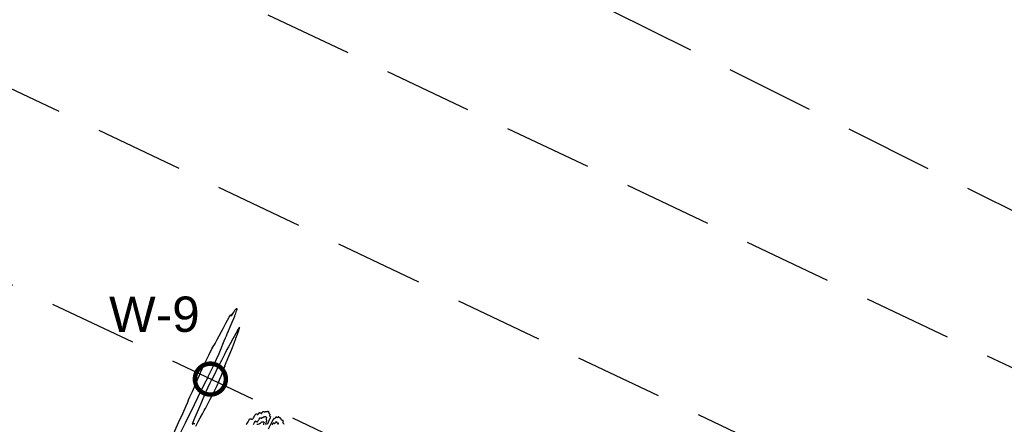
# Model space of a CAD drawing. Extents: x 3249832 to 3255657, y 13789405 to 13793316.
# Tile 649 of 656: x 3252263 to 3252820, y 13792162 to 13792391. Entities that reach past the tile are written whole.
import ezdxf

# ---------------------------------------------------------------- set-up
doc = ezdxf.new("R2010")
doc.units = 0
doc.header["$LTSCALE"] = 100
doc.header["$MEASUREMENT"] = 0
doc.linetypes.add('DASHED', pattern=[0.75, 0.5, -0.25])
for name, color, linetype in [('GRATIO_03231_CON', 1, 'CONTINUOUS'), ('PLAN', 7, 'CONTINUOUS'), ('TARGETS_EAST', 7, 'CONTINUOUS'), ('TARGETS_WEST', 7, 'CONTINUOUS')]:
    doc.layers.add(name, color=color, linetype=linetype)
doc.styles.add('Gratio_032316_contours$0$symbol', font='symbol.shx')
doc.styles.get("Standard").update_dxf_attribs({"font": 'arial.ttf'})
doc.linetypes.add('Gratio_032316_contours$0$DEPRESSION', pattern='A,0.3,["%",Gratio_032316_contours$0$symbol,S=0.05,R=180,X=0,Y=0],0.0001', length=0.3001)

# ---------------------------------------------------------------- blocks, each defined once
blk = doc.blocks.new('Gratio_032316_contours')
at = {"layer": 'GRATIO_03231_CON', "color": 5, "linetype": 'Gratio_032316_contours$0$DEPRESSION', "flags": 128}
blk.add_lwpolyline([(3252344.48, 13792140.37), (3252343.8, 13792139.16), (3252343.34, 13792138.4), (3252343.17, 13792138.22), (3252343.3, 13792138.69), (3252343.64, 13792139.63), (3252344.06, 13792140.76), (3252344.48, 13792141.91), (3252345, 13792143.33), (3252345.8, 13792145.34), (3252346.93, 13792148.11), (3252348.15, 13792151.08), (3252349.13, 13792153.52), (3252349.65, 13792154.89), (3252349.78, 13792155.4), (3252349.72, 13792155.47), (3252349.67, 13792155.57), (3252349.97, 13792156.43), (3252351.01, 13792158.85), (3252352.95, 13792163.24), (3252355.24, 13792168.36), (3252357.13, 13792172.59), (3252358.11, 13792174.82), (3252358.61, 13792176.03), (3252359.32, 13792177.68), (3252360.72, 13792180.83), (3252362.42, 13792184.68), (3252363.87, 13792188.03), (3252364.67, 13792190.03), (3252365.25, 13792191.49), (3252366.19, 13792193.6), (3252367.92, 13792197.16), (3252369.99, 13792201.32), (3252371.77, 13792204.84), (3252372.79, 13792206.8), (3252373.18, 13792207.5), (3252373.26, 13792207.57), (3252373.26, 13792207.52), (3252373.23, 13792207.41), (3252373.15, 13792207.21), (3252373.05, 13792206.96), (3252373.12, 13792207.03), (3252373.6, 13792207.88), (3252374.62, 13792209.78), (3252375.94, 13792212.25), (3252377.21, 13792214.65), (3252378.16, 13792216.48), (3252378.92, 13792217.94), (3252379.69, 13792219.43), (3252380.62, 13792221.16), (3252381.52, 13792222.8), (3252382.17, 13792223.89), (3252382.41, 13792224.11), (3252382.41, 13792223.84), (3252382.42, 13792223.63), (3252382.62, 13792223.86), (3252382.9, 13792224.28), (3252383.07, 13792224.48), (3252383, 13792224.2), (3252382.88, 13792223.8), (3252382.97, 13792223.79), (3252383.44, 13792224.51), (3252384.12, 13792225.66), (3252384.77, 13792226.73), (3252385.22, 13792227.36), (3252385.48, 13792227.63), (3252385.65, 13792227.73), (3252385.8, 13792227.8), (3252385.9, 13792227.79), (3252385.91, 13792227.59), (3252385.78, 13792227.14), (3252385.56, 13792226.5), (3252385.29, 13792225.77), (3252385.04, 13792225.04), (3252384.83, 13792224.41), (3252384.69, 13792223.96), (3252384.61, 13792223.67), (3252384.43, 13792223.17), (3252383.94, 13792221.97), (3252383.03, 13792219.81), (3252381.92, 13792217.19), (3252380.91, 13792214.83), (3252380.24, 13792213.24), (3252379.74, 13792212.09), (3252379.21, 13792210.85), (3252378.48, 13792209.16), (3252377.71, 13792207.33), (3252377.1, 13792205.85), (3252376.78, 13792204.98), (3252376.43, 13792204.05), (3252375.61, 13792202.17), (3252374.07, 13792198.79), (3252372.2, 13792194.78), (3252370.61, 13792191.36), (3252369.71, 13792189.45), (3252369.37, 13792188.75), (3252369.31, 13792188.65), (3252369.18, 13792188.4), (3252368.31, 13792186.64), (3252365.94, 13792181.84), (3252361.71, 13792173.23), (3252356.66, 13792162.96), (3252352.2, 13792153.91), (3252349.42, 13792148.3), (3252348.06, 13792145.63), (3252347.54, 13792144.74), (3252347.33, 13792144.59), (3252347.15, 13792144.59), (3252346.82, 13792144.25), (3252346.16, 13792143.27), (3252345.32, 13792141.85), (3252344.48, 13792140.37)], close=True, dxfattribs=at)
at = {"layer": 'GRATIO_03231_CON', "color": 1, "linetype": 'Continuous', "flags": 128}
for points in [[(3252362.58, 13792161.13), (3252363.19, 13792162.23), (3252364.06, 13792163.84), (3252365.2, 13792165.95), (3252366.41, 13792168.16), (3252367.39, 13792169.94), (3252367.95, 13792170.93), (3252368.18, 13792171.3), (3252368.27, 13792171.41), (3252368.39, 13792171.59), (3252368.74, 13792172.25), (3252369.53, 13792173.8), (3252370.85, 13792176.45), (3252372.4, 13792179.58), (3252373.77, 13792182.35), (3252374.66, 13792184.12), (3252375.12, 13792185.05), (3252375.32, 13792185.47), (3252375.42, 13792185.73), (3252375.6, 13792186.24), (3252376.06, 13792187.43), (3252376.9, 13792189.5), (3252377.89, 13792191.93), (3252378.72, 13792193.97), (3252379.15, 13792195.05), (3252379.26, 13792195.37), (3252379.2, 13792195.29), (3252379.2, 13792195.29), (3252379.11, 13792195.11), (3252379, 13792194.92), (3252378.91, 13792194.75), (3252378.86, 13792194.71), (3252379.09, 13792195.33), (3252379.85, 13792197.23), (3252381.28, 13792200.71), (3252382.95, 13792204.78), (3252384.32, 13792208.15), (3252384.98, 13792209.87), (3252385.18, 13792210.49), (3252385.31, 13792210.92), (3252385.68, 13792211.86), (3252386.19, 13792213.15), (3252386.67, 13792214.42), (3252386.98, 13792215.37), (3252387.17, 13792216.08), (3252387.3, 13792216.67), (3252387.42, 13792217.18), (3252387.28, 13792217.18), (3252386.61, 13792216.11), (3252385.25, 13792213.67), (3252383.57, 13792210.58), (3252382.08, 13792207.82), (3252381.1, 13792206.02), (3252380.28, 13792204.48), (3252379.09, 13792202.16), (3252377.19, 13792198.4), (3252374.99, 13792194.07), (3252373.14, 13792190.43), (3252372.08, 13792188.41), (3252371.67, 13792187.67), (3252371.58, 13792187.58), (3252371.53, 13792187.51), (3252371.27, 13792186.94), (3252370.57, 13792185.4), (3252369.31, 13792182.57), (3252367.65, 13792178.84), (3252365.86, 13792174.76), (3252364.16, 13792170.85), (3252362.7, 13792167.43), (3252361.59, 13792164.8), (3252360.93, 13792163.16), (3252360.66, 13792162.37), (3252360.72, 13792162.21), (3252361.02, 13792162.43), (3252361.39, 13792162.75), (3252361.64, 13792162.87), (3252361.64, 13792162.59), (3252361.46, 13792162.03)], [(3252412.66, 13792162.15), (3252412.45, 13792162.4), (3252412.27, 13792162.62), (3252412.11, 13792162.8), (3252412.01, 13792162.94), (3252411.97, 13792163.05), (3252411.98, 13792163.15), (3252412.02, 13792163.26), (3252412.07, 13792163.39), (3252412.11, 13792163.53), (3252412.12, 13792163.66), (3252412.08, 13792163.76), (3252412.02, 13792163.84), (3252411.96, 13792163.9), (3252411.94, 13792163.97), (3252411.96, 13792164.05), (3252411.99, 13792164.13), (3252412.01, 13792164.21), (3252412, 13792164.3), (3252411.9, 13792164.38), (3252411.68, 13792164.44), (3252411.42, 13792164.49), (3252411.2, 13792164.53), (3252411.08, 13792164.59), (3252411.03, 13792164.66), (3252410.99, 13792164.77), (3252410.91, 13792164.94), (3252410.81, 13792165.13), (3252410.74, 13792165.3), (3252410.71, 13792165.44), (3252410.71, 13792165.53), (3252410.73, 13792165.6), (3252410.75, 13792165.65), (3252410.73, 13792165.69), (3252410.66, 13792165.73), (3252410.51, 13792165.75), (3252410.32, 13792165.77), (3252410.13, 13792165.81), (3252409.99, 13792165.85), (3252409.89, 13792165.91), (3252409.82, 13792165.96), (3252409.8, 13792166), (3252409.79, 13792166.03), (3252409.79, 13792166.05), (3252409.79, 13792166.08), (3252409.77, 13792166.11), (3252409.72, 13792166.18), (3252409.61, 13792166.29), (3252409.49, 13792166.41), (3252409.38, 13792166.51), (3252409.31, 13792166.54), (3252409.26, 13792166.52), (3252409.22, 13792166.45), (3252409.16, 13792166.34), (3252409.08, 13792166.22), (3252408.97, 13792166.09), (3252408.83, 13792165.98), (3252408.7, 13792165.93), (3252408.58, 13792165.94), (3252408.51, 13792166.05), (3252408.44, 13792166.19), (3252408.33, 13792166.3), (3252408.15, 13792166.31), (3252407.92, 13792166.23), (3252407.68, 13792166.04), (3252407.46, 13792165.76), (3252407.27, 13792165.48), (3252407.13, 13792165.3), (3252407.05, 13792165.29), (3252406.99, 13792165.39), (3252406.93, 13792165.5), (3252406.83, 13792165.54), (3252406.7, 13792165.47), (3252406.55, 13792165.32), (3252406.29, 13792164.88), (3252405.49, 13792163.26), (3252403.6, 13792159.39)], [(3252409.23, 13792162.1), (3252409.22, 13792162.29), (3252409.25, 13792162.45), (3252409.3, 13792162.59), (3252409.34, 13792162.7), (3252409.34, 13792162.78), (3252409.28, 13792162.84), (3252409.14, 13792162.88), (3252408.96, 13792162.91), (3252408.78, 13792162.95), (3252408.64, 13792162.99), (3252408.54, 13792163.05), (3252408.49, 13792163.11), (3252408.46, 13792163.16), (3252408.46, 13792163.22), (3252408.47, 13792163.26), (3252408.48, 13792163.3), (3252408.46, 13792163.35), (3252408.4, 13792163.43), (3252408.3, 13792163.54), (3252408.18, 13792163.66), (3252408.07, 13792163.74), (3252407.98, 13792163.75), (3252407.91, 13792163.68), (3252407.82, 13792163.53), (3252407.7, 13792163.31), (3252407.55, 13792163.05), (3252407.39, 13792162.82), (3252407.23, 13792162.66), (3252407.09, 13792162.58), (3252406.98, 13792162.6), (3252406.9, 13792162.7), (3252406.84, 13792162.83), (3252406.73, 13792162.94), (3252406.55, 13792162.95), (3252406.31, 13792162.81), (3252406, 13792162.49), (3252405.66, 13792161.96)]]:
    blk.add_lwpolyline(points, dxfattribs=at)
at = {"layer": 'GRATIO_03231_CON', "color": 5, "linetype": 'Continuous', "flags": 128}
for points in [[(3252391.19, 13792162.1), (3252391.52, 13792162.49), (3252391.87, 13792163.06), (3252392.19, 13792163.64), (3252392.43, 13792164.09), (3252392.61, 13792164.42), (3252392.75, 13792164.69), (3252392.88, 13792164.93), (3252393.03, 13792165.13), (3252393.22, 13792165.28), (3252393.47, 13792165.36), (3252393.73, 13792165.37), (3252393.94, 13792165.32), (3252394.07, 13792165.22), (3252394.17, 13792165.11), (3252394.28, 13792165.05), (3252394.47, 13792165.08), (3252394.72, 13792165.22), (3252395, 13792165.49), (3252395.29, 13792165.89), (3252395.57, 13792166.36), (3252395.84, 13792166.85), (3252396.09, 13792167.31), (3252396.32, 13792167.68), (3252396.54, 13792167.96), (3252396.75, 13792168.11), (3252396.95, 13792168.14), (3252397.13, 13792168.08), (3252397.27, 13792167.94), (3252397.4, 13792167.79), (3252397.54, 13792167.72), (3252397.71, 13792167.77), (3252397.88, 13792167.9), (3252398.03, 13792168.07), (3252398.14, 13792168.21), (3252398.23, 13792168.35), (3252398.32, 13792168.53), (3252398.44, 13792168.74), (3252398.56, 13792168.94), (3252398.66, 13792169.04), (3252398.72, 13792168.99), (3252398.77, 13792168.85), (3252398.89, 13792168.71), (3252399.09, 13792168.63), (3252399.32, 13792168.59), (3252399.53, 13792168.54), (3252399.66, 13792168.43), (3252399.73, 13792168.34), (3252399.8, 13792168.32), (3252399.9, 13792168.42), (3252400.01, 13792168.61), (3252400.13, 13792168.82), (3252400.23, 13792169.01), (3252400.33, 13792169.17), (3252400.44, 13792169.31), (3252400.57, 13792169.43), (3252400.72, 13792169.51), (3252400.9, 13792169.51), (3252401.1, 13792169.44), (3252401.3, 13792169.34), (3252401.46, 13792169.26), (3252401.58, 13792169.26), (3252401.68, 13792169.3), (3252401.78, 13792169.35), (3252401.93, 13792169.37), (3252402.09, 13792169.38), (3252402.23, 13792169.39), (3252402.34, 13792169.45), (3252402.44, 13792169.5), (3252402.54, 13792169.54), (3252402.67, 13792169.52), (3252402.82, 13792169.48), (3252402.98, 13792169.46), (3252403.13, 13792169.48), (3252403.26, 13792169.52), (3252403.36, 13792169.57), (3252403.41, 13792169.6), (3252403.44, 13792169.6), (3252403.46, 13792169.57), (3252403.46, 13792169.57), (3252403.49, 13792169.49), (3252403.54, 13792169.4), (3252403.61, 13792169.33), (3252403.69, 13792169.29), (3252403.79, 13792169.27), (3252403.88, 13792169.23), (3252403.95, 13792169.16), (3252404, 13792169.07), (3252404.03, 13792168.99), (3252404.05, 13792168.94), (3252404.04, 13792168.89), (3252404.02, 13792168.82), (3252403.97, 13792168.69), (3252403.95, 13792168.54), (3252404, 13792168.38), (3252404.14, 13792168.25), (3252404.31, 13792168.11), (3252404.42, 13792167.9), (3252404.41, 13792167.61), (3252404.34, 13792167.29), (3252404.33, 13792167.01), (3252404.45, 13792166.82), (3252404.65, 13792166.7), (3252404.84, 13792166.6), (3252404.72, 13792165.95), (3252403.04, 13792162.11)], [(3252395.26, 13792162.2), (3252395.42, 13792162.47), (3252395.61, 13792162.83), (3252395.86, 13792163.29), (3252396.11, 13792163.73), (3252396.32, 13792164.04), (3252396.44, 13792164.11), (3252396.52, 13792164.02), (3252396.62, 13792163.9), (3252396.81, 13792163.83), (3252397.04, 13792163.79), (3252397.23, 13792163.73), (3252397.35, 13792163.64), (3252397.44, 13792163.59), (3252397.56, 13792163.66), (3252397.74, 13792163.93), (3252397.97, 13792164.32), (3252398.2, 13792164.74), (3252398.4, 13792165.11), (3252398.57, 13792165.4), (3252398.72, 13792165.63), (3252398.88, 13792165.8), (3252399.03, 13792165.89), (3252399.21, 13792165.91), (3252399.4, 13792165.84), (3252399.6, 13792165.75), (3252399.78, 13792165.72), (3252399.93, 13792165.78), (3252400.06, 13792165.9), (3252400.2, 13792166.01), (3252400.36, 13792166.07), (3252400.54, 13792166.1), (3252400.7, 13792166.16), (3252400.85, 13792166.28), (3252400.99, 13792166.42), (3252401.13, 13792166.53), (3252401.29, 13792166.55), (3252401.44, 13792166.53), (3252401.6, 13792166.51), (3252401.74, 13792166.52), (3252401.87, 13792166.57), (3252401.96, 13792166.62), (3252402.02, 13792166.66), (3252402.06, 13792166.67), (3252402.09, 13792166.64), (3252402.09, 13792166.64), (3252402.12, 13792166.57), (3252402.16, 13792166.49), (3252402.23, 13792166.42), (3252402.31, 13792166.38), (3252402.41, 13792166.36), (3252402.49, 13792166.33), (3252402.56, 13792166.25), (3252402.61, 13792166.16), (3252402.64, 13792166.08), (3252402.66, 13792166.03), (3252402.64, 13792165.96), (3252402.59, 13792165.81), (3252402.49, 13792165.55), (3252402.4, 13792165.23), (3252402.39, 13792164.94), (3252402.49, 13792164.73), (3252402.61, 13792164.5), (3252402.64, 13792164.13), (3252402.49, 13792163.55), (3252402.27, 13792162.88), (3252402.12, 13792162.3), (3252402.15, 13792161.95)], [(3252397.19, 13792162.17), (3252397.35, 13792162.28), (3252397.51, 13792162.3), (3252397.7, 13792162.24), (3252397.9, 13792162.17)], [(3252398.09, 13792162.17), (3252398.27, 13792162.3), (3252398.45, 13792162.5), (3252398.62, 13792162.68), (3252398.8, 13792162.77), (3252398.98, 13792162.83), (3252399.17, 13792162.93), (3252399.36, 13792163.12), (3252399.55, 13792163.34), (3252399.73, 13792163.51), (3252399.9, 13792163.58), (3252400.06, 13792163.57), (3252400.21, 13792163.55), (3252400.35, 13792163.57), (3252400.47, 13792163.62), (3252400.57, 13792163.67), (3252400.63, 13792163.71), (3252400.68, 13792163.73), (3252400.71, 13792163.72), (3252400.71, 13792163.72), (3252400.74, 13792163.66), (3252400.79, 13792163.58), (3252400.85, 13792163.51), (3252400.93, 13792163.47), (3252401.02, 13792163.45), (3252401.11, 13792163.42), (3252401.17, 13792163.35), (3252401.22, 13792163.26), (3252401.25, 13792163.18), (3252401.27, 13792163.13), (3252401.24, 13792163.02), (3252401.16, 13792162.8), (3252401, 13792162.4), (3252400.85, 13792161.92)]]:
    blk.add_lwpolyline(points, dxfattribs=at)

msp = doc.modelspace()

# ---------------------------------------------------------------- linework, layer by layer
at = {"layer": 'PLAN', "color": 8, "linetype": 'DASHED'}
for p, q in [((3251454.72, 13792844.09), (3252874.63, 13792170.22)), ((3251359.22, 13792778.72), (3252813.07, 13792088.74)), ((3251333.13, 13792680.41), (3252751.51, 13792007.27)), ((3252910.74, 13792239.72), (3252357.4, 13792516.15))]:
    msp.add_line(p, q, dxfattribs=at)
at = {"layer": 'TARGETS_WEST', "const_width": 2.5}
msp.add_lwpolyline([(3252362.14, 13792187.79, 1), (3252379.64, 13792187.79, 1)], format="xyb", close=True, dxfattribs=at)

# ---------------------------------------------------------------- block references
at = {"layer": 'TARGETS_EAST'}
msp.add_blockref('Gratio_032316_contours', (0, 0), dxfattribs=at)

# ---------------------------------------------------------------- texts
at = {"layer": 'TARGETS_WEST'}
msp.add_text('W-9', height=20, dxfattribs=at).set_placement((3252313.62, 13792214.49))

doc.saveas('drawing.dxf')
